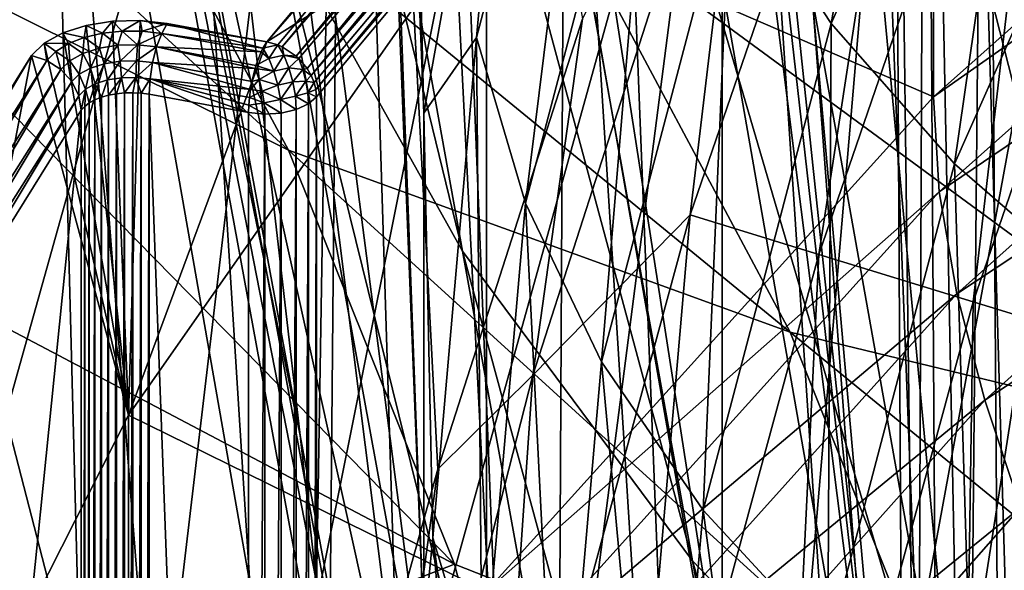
# Model space of a CAD drawing. Header units: metres. Extents: x -109 to 109, y -78 to 121.
# Tile 632 of 656: x -22.47 to -20.61, y -29.42 to -28.38. Entities that reach past the tile are written whole.
import ezdxf

# ---------------------------------------------------------------- set-up
doc = ezdxf.new("R2010")
doc.units = ezdxf.units.M
doc.layers.add('solid_508554_SW0001', color=7, linetype='CONTINUOUS')

msp = doc.modelspace()

# ---------------------------------------------------------------- linework, layer by layer
at = {"layer": 'solid_508554_SW0001'}
for points in [[(-22.849825, -13.984851, -38.706005), (-23.027544, -17.531185, -36.676483), (-20.798309, -30.271318, -58.743042)], [(-22.184149, -18.054249, -45.279644), (-22.849825, -13.984851, -38.706005), (-20.798309, -30.271318, -58.743042)], [(-21.70483, -28.554003, 17.611223), (-22.206352, -16.092607, 10.442636), (-22.027561, -15.099334, 12.163036)], [(-21.530075, -27.583162, 19.29277), (-21.70483, -28.554003, 17.611223), (-22.027561, -15.099334, 12.163036)], [(-21.70483, -29.528769, 15.922881), (-22.206352, -17.089895, 8.715281), (-22.206352, -16.092607, 10.442636)], [(-21.70483, -28.554003, 17.611223), (-21.70483, -29.528769, 15.922881), (-22.206352, -16.092607, 10.442636)], [(-21.530077, -30.499609, 14.241335), (-22.027559, -18.08317, 6.994881), (-22.206352, -17.089895, 8.715281)], [(-21.70483, -29.528769, 15.922881), (-21.530077, -30.499609, 14.241335), (-22.206352, -17.089895, 8.715281)], [(-23.027544, -17.531185, -36.676483), (-23.275852, -17.542048, -36.695297), (-21.020184, -30.433252, -59.023518)], [(-23.275852, -17.542048, -36.695297), (-21.567696, -31.152973, -48.706875), (-21.383965, -32.13134, -50.616737)], [(-21.020184, -30.433252, -59.023518), (-23.275852, -17.542048, -36.695297), (-21.383965, -32.13134, -50.616737)], [(-23.275852, -17.542048, -36.695297), (-21.938267, -29.16251, -44.876659), (-21.567696, -31.152973, -48.706875)], [(-23.275852, -17.542048, -36.695297), (-22.308033, -27.153727, -41.083549), (-21.938267, -29.16251, -44.876659)], [(-20.798309, -30.271318, -58.743042), (-23.027544, -17.531185, -36.676483), (-21.020184, -30.433252, -59.023518)], [(-21.912035, -19.74498, -47.965176), (-22.184149, -18.054249, -45.279644), (-20.798309, -30.271318, -58.743042)], [(-21.181974, -31.45871, 12.580124), (-21.671413, -19.064432, 5.295286), (-22.027559, -18.08317, 6.994881)], [(-21.530077, -30.499609, 14.241335), (-21.181974, -31.45871, 12.580124), (-22.027559, -18.08317, 6.994881)], [(-20.663326, -32.398346, 10.952624), (-21.140781, -20.02578, 3.630181), (-21.671413, -19.064432, 5.295286)], [(-21.181974, -31.45871, 12.580124), (-20.663326, -32.398346, 10.952624), (-21.671413, -19.064432, 5.295286)], [(-21.512987, -22.248306, -51.902035), (-21.912035, -19.74498, -47.965176), (-20.798309, -30.271318, -58.743042)], [(-19.978312, -33.310955, 9.371939), (-20.439938, -20.959476, 2.012971), (-21.140781, -20.02578, 3.630181)], [(-20.663326, -32.398346, 10.952624), (-19.978312, -33.310955, 9.371939), (-21.140781, -20.02578, 3.630181)], [(-22.527063, -21.630346, -1.227814), (-21.492264, -38.011593, 7.617828), (-22.491957, -37.051395, 9.280937)], [(-22.527063, -21.630346, -1.227814), (-21.990206, -22.11368, -2.06497), (-21.492264, -38.011593, 7.617828)], [(-21.990206, -22.11368, -2.06497), (-21.411892, -22.584904, -2.881155), (-21.492264, -38.011593, 7.617828)], [(-20.819233, -26.656618, -58.743042), (-21.512987, -22.248306, -51.902035), (-20.798309, -30.271318, -58.743042)], [(-21.411892, -22.584904, -2.881155), (-20.329, -38.924572, 6.036504), (-21.492264, -38.011593, 7.617828)], [(-21.411892, -22.584904, -2.881155), (-20.793215, -23.043131, -3.67483), (-20.329, -38.924572, 6.036504)], [(-20.793215, -23.043131, -3.67483), (-20.135338, -23.487499, -4.444498), (-20.329, -38.924572, 6.036504)], [(-23.54167, -24.256851, -61.028564), (-22.416061, -27.257172, -68.611938), (-22.84664, -28.584803, -67.810478)], [(-19.330435, -25.029629, 33.180305), (-21.165455, -31.696167, 38.033524), (-19.63987, -30.829468, 39.534691)], [(-19.330435, -25.029629, 33.180305), (-20.019554, -25.458941, 32.436714), (-21.165455, -31.696167, 38.033524)], [(-21.631676, -28.81456, -37.640709), (-22.543016, -25.081095, -32.316097), (-22.190531, -25.70771, -31.933609)], [(-21.631676, -28.81456, -37.640709), (-21.983034, -28.186096, -38.011337), (-22.543016, -25.081095, -32.316097)], [(-20.019554, -25.458941, 32.436714), (-20.670563, -25.902874, 31.667801), (-21.165455, -31.696167, 38.033524)], [(-21.197168, -29.399063, -37.286385), (-22.190531, -25.70771, -31.933609), (-21.754822, -26.289366, -31.567822)], [(-21.197168, -29.399063, -37.286385), (-21.631676, -28.81456, -37.640709), (-22.190531, -25.70771, -31.933609)], [(-20.670563, -25.902874, 31.667801), (-22.538538, -32.624432, 36.42572), (-21.165455, -31.696167, 38.033524)], [(-20.670563, -25.902874, 31.667801), (-21.282225, -26.36058, 30.875027), (-22.538538, -32.624432, 36.42572)], [(-21.917822, -30.098616, -73.217644), (-22.416061, -27.257172, -68.611938), (-21.849699, -25.956656, -69.371979)], [(-21.885715, -29.973196, -73.226936), (-21.917822, -30.098616, -73.217644), (-21.849699, -25.956656, -69.371979)], [(-21.677887, -29.226372, -73.282135), (-21.885715, -29.973196, -73.226936), (-21.849699, -25.956656, -69.371979)], [(-21.404995, -28.375528, -73.344696), (-21.677887, -29.226372, -73.282135), (-21.849699, -25.956656, -69.371979)], [(-20.685999, -29.931673, -36.95322), (-21.754822, -26.289366, -31.567822), (-21.241243, -26.819613, -31.222845)], [(-20.685999, -29.931673, -36.95322), (-21.197168, -29.399063, -37.286385), (-21.754822, -26.289366, -31.567822)], [(-21.282225, -26.36058, 30.875027), (-21.853373, -26.831192, 30.059904), (-22.538538, -32.624432, 36.42572)], [(-20.756594, -26.656256, -59.10569), (-20.819233, -26.656618, -58.743042), (-20.77216, -30.379599, -58.930588)], [(-20.819233, -26.656618, -58.743042), (-20.798309, -30.271318, -58.743042), (-20.77216, -30.379599, -58.930588)], [(-20.756594, -26.656256, -59.10569), (-20.77216, -30.379599, -58.930588), (-20.732109, -30.485985, -59.114857)], [(-20.641254, -26.655588, -59.455551), (-20.756594, -26.656256, -59.10569), (-20.678719, -30.589651, -59.294411)], [(-20.756594, -26.656256, -59.10569), (-20.732109, -30.485985, -59.114857), (-20.678719, -30.589651, -59.294411)], [(-20.641254, -26.655588, -59.455551), (-20.678719, -30.589651, -59.294411), (-20.612745, -30.689831, -59.467926)], [(-20.475754, -26.654631, -59.784668), (-20.641254, -26.655588, -59.455551), (-20.612745, -30.689831, -59.467926)], [(-20.475754, -26.654631, -59.784668), (-20.612745, -30.689831, -59.467926), (-20.445217, -30.878534, -59.794769)], [(-21.141197, -32.628883, 30.285114), (-21.141197, -27.605938, 27.385115), (-20.220699, -26.724194, 28.912338)], [(-20.220699, -31.747141, 31.812338), (-21.141197, -32.628883, 30.285114), (-20.220699, -26.724194, 28.912338)], [(-20.685999, -29.931673, -36.95322), (-21.241243, -26.819613, -31.222845), (-20.957064, -27.063004, -31.0597)], [(-21.853373, -26.831192, 30.059904), (-23.749224, -33.607574, 34.72287), (-22.538538, -32.624432, 36.42572)], [(-21.853373, -26.831192, 30.059904), (-22.382919, -27.313812, 29.223984), (-23.749224, -33.607574, 34.72287)], [(-22.417749, -26.832117, -38.781033), (-21.938267, -29.16251, -44.876659), (-22.308033, -27.153727, -41.083549)], [(-21.860708, -29.863674, -44.499268), (-21.938267, -29.16251, -44.876659), (-22.417749, -26.832117, -38.781033)], [(-21.690319, -30.550089, -44.125225), (-22.417749, -26.832117, -38.781033), (-22.246004, -27.522125, -38.39323)], [(-21.690319, -30.550089, -44.125225), (-21.860708, -29.863674, -44.499268), (-22.417749, -26.832117, -38.781033)], [(-20.104725, -30.404522, -36.646053), (-20.957064, -27.063004, -31.0597), (-20.656034, -27.290348, -30.903788)], [(-20.104725, -30.404522, -36.646053), (-20.685999, -29.931673, -36.95322), (-20.957064, -27.063004, -31.0597)], [(-21.124384, -28.095613, 20.522038), (-20.719362, -27.182144, 22.104212), (-20.934893, -28.384253, 20.650101)], [(-20.719362, -27.182144, 22.104212), (-20.533503, -27.478977, 22.218082), (-20.934893, -28.384253, 20.650101)], [(-20.741768, -28.522812, 28.59704), (-20.741724, -27.223732, 27.847113), (-21.58605, -28.157248, 26.230217)], [(-20.741768, -28.522812, 28.59704), (-19.736338, -27.630085, 30.14329), (-20.741724, -27.223732, 27.847113)], [(-22.294775, -31.900242, -73.08313), (-22.84664, -28.584803, -67.810478), (-22.416061, -27.257172, -68.611938)], [(-22.123783, -30.990522, -73.151314), (-22.294775, -31.900242, -73.08313), (-22.416061, -27.257172, -68.611938)], [(-21.917822, -30.098616, -73.217644), (-22.123783, -30.990522, -73.151314), (-22.416061, -27.257172, -68.611938)], [(-19.461327, -30.811096, -36.369106), (-20.656034, -27.290348, -30.903788), (-20.0091, -27.693609, -30.616049)], [(-19.461327, -30.811096, -36.369106), (-20.104725, -30.404522, -36.646053), (-20.656034, -27.290348, -30.903788)], [(-22.382919, -27.313812, 29.223984), (-22.869862, -27.807522, 28.368853), (-23.749224, -33.607574, 34.72287)], [(-20.741196, -27.406214, -74.041618), (-21.201517, -28.745697, -74.041618), (-21.084074, -27.761101, -73.646675)], [(-20.958248, -28.820419, -74.403091), (-21.201517, -28.745697, -74.041618), (-20.741196, -27.406214, -74.041618)], [(-20.503441, -27.496996, -74.403091), (-20.958248, -28.820419, -74.403091), (-20.741196, -27.406214, -74.041618)], [(-21.960264, -28.623415, -26.360834), (-22.375835, -27.851486, -24.994474), (-23.247446, -27.443838, -25.545002)], [(-22.847069, -28.183058, -26.855045), (-21.960264, -28.623415, -26.360834), (-23.247446, -27.443838, -25.545002)], [(-22.279888, -27.455927, 27.480843), (-22.797913, -28.326019, 25.937895), (-23.053719, -28.418802, 25.813097)], [(-22.279888, -27.455927, 27.480843), (-23.053719, -28.418802, 25.813097), (-22.446573, -27.464706, 27.572914)], [(-22.446573, -27.464706, 27.572914), (-23.226192, -28.434784, 25.892691), (-22.600956, -27.50548, 27.677036)], [(-23.053719, -28.418802, 25.813097), (-23.226192, -28.434784, 25.892691), (-22.446573, -27.464706, 27.572914)], [(-21.604788, -28.410839, 18.58559), (-21.530075, -27.583162, 19.29277), (-21.357836, -27.472944, 20.210072)], [(-21.604788, -28.410839, 18.58559), (-21.357836, -27.472944, 20.210072), (-21.512289, -28.723509, 18.756765)], [(-21.357836, -27.472944, 20.210072), (-21.266394, -27.789631, 20.374292), (-21.512289, -28.723509, 18.756765)], [(-20.934893, -28.384253, 20.650101), (-20.533503, -27.478977, 22.218082), (-20.702026, -28.649284, 20.755705)], [(-20.533503, -27.478977, 22.218082), (-20.305103, -27.75408, 22.306246), (-20.702026, -28.649284, 20.755705)], [(-21.231739, -27.498108, 27.371881), (-22.00139, -28.418818, 25.777163), (-21.58605, -28.157248, 26.230217)], [(-21.208305, -27.506552, 27.364069), (-22.00139, -28.418818, 25.777163), (-21.231739, -27.498108, 27.371881)], [(-21.208305, -27.506552, 27.364069), (-21.980585, -28.424814, 25.771757), (-22.00139, -28.418818, 25.777163)], [(-21.208305, -27.506552, 27.364069), (-21.972298, -28.428446, 25.770342), (-21.980585, -28.424814, 25.771757)], [(-21.208305, -27.506552, 27.364069), (-21.186468, -27.520323, 27.360197), (-21.972298, -28.428446, 25.770342)], [(-20.666845, -28.909925, -74.723236), (-20.958248, -28.820419, -74.403091), (-20.503441, -27.496996, -74.403091)], [(-20.218639, -27.60574, -74.723236), (-20.666845, -28.909925, -74.723236), (-20.503441, -27.496996, -74.403091)], [(-21.429865, -31.21102, -43.757389), (-22.246004, -27.522125, -38.39323), (-21.983034, -28.186096, -38.011337)], [(-21.429865, -31.21102, -43.757389), (-21.690319, -30.550089, -44.125225), (-22.246004, -27.522125, -38.39323)], [(-21.186468, -27.520323, 27.360197), (-21.945581, -28.446093, 25.769148), (-21.972298, -28.428446, 25.770342)], [(-21.186468, -27.520323, 27.360197), (-21.167717, -27.538483, 27.360527), (-21.945581, -28.446093, 25.769148)], [(-21.167717, -27.538483, 27.360527), (-21.940653, -28.450611, 25.769655), (-21.945581, -28.446093, 25.769148)], [(-21.167717, -27.538483, 27.360527), (-21.924786, -28.469549, 25.773823), (-21.940653, -28.450611, 25.769655)], [(-21.167717, -27.538483, 27.360527), (-21.153328, -27.559792, 27.36504), (-21.924786, -28.469549, 25.773823)], [(-21.153328, -27.559792, 27.36504), (-21.917311, -28.482502, 25.778116), (-21.924786, -28.469549, 25.773823)], [(-21.153328, -27.559792, 27.36504), (-21.144283, -27.5828, 27.373426), (-21.917311, -28.482502, 25.778116)], [(-21.144283, -27.5828, 27.373426), (-21.911932, -28.495815, 25.783516), (-21.917311, -28.482502, 25.778116)], [(-21.144283, -27.5828, 27.373426), (-21.908674, -28.509264, 25.789892), (-21.911932, -28.495815, 25.783516)], [(-21.144283, -27.5828, 27.373426), (-21.141197, -27.605938, 27.385115), (-21.908674, -28.509264, 25.789892)], [(-21.604788, -28.410839, 18.58559), (-21.70483, -28.554003, 17.611223), (-21.530075, -27.583162, 19.29277)], [(-21.908674, -28.509264, 25.789892), (-21.141197, -27.605938, 27.385115), (-21.907568, -28.522722, 25.797195)], [(-21.907568, -33.54567, 28.697197), (-21.907568, -28.522722, 25.797195), (-21.141197, -27.605938, 27.385115)], [(-21.141197, -32.628883, 30.285114), (-21.907568, -33.54567, 28.697197), (-21.141197, -27.605938, 27.385115)], [(-20.333633, -29.012272, -74.995102), (-20.666845, -28.909925, -74.723236), (-20.218639, -27.60574, -74.723236)], [(-19.726843, -27.809593, 30.222553), (-19.736338, -27.630085, 30.14329), (-20.741768, -28.522812, 28.59704)], [(-20.702026, -28.649284, 20.755705), (-20.305103, -27.75408, 22.306246), (-20.430843, -28.884958, 20.836557)], [(-21.498777, -29.048714, -73.646675), (-21.404995, -28.375528, -73.344696), (-21.084074, -27.761101, -73.646675)], [(-21.201517, -28.745697, -74.041618), (-21.498777, -29.048714, -73.646675), (-21.084074, -27.761101, -73.646675)], [(-21.512289, -28.723509, 18.756765), (-21.266394, -27.789631, 20.374292), (-21.368637, -29.023254, 18.915312)], [(-21.266394, -27.789631, 20.374292), (-21.124384, -28.095613, 20.522038), (-21.368637, -29.023254, 18.915312)], [(-19.726843, -27.809593, 30.222553), (-20.741768, -28.522812, 28.59704), (-20.730959, -28.702362, 28.676231)], [(-19.726843, -27.809593, 30.222553), (-20.730959, -28.702362, 28.676231), (-19.697054, -28.002234, 30.264437)], [(-21.012358, -28.967083, -25.90498), (-21.443762, -28.1597, -24.479492), (-22.375835, -27.851486, -24.994474)], [(-21.960264, -28.623415, -26.360834), (-21.012358, -28.967083, -25.90498), (-22.375835, -27.851486, -24.994474)], [(-20.730959, -28.702362, 28.676231), (-20.697374, -28.894943, 28.71822), (-19.697054, -28.002234, 30.264437)], [(-19.697054, -28.002234, 30.264437), (-20.697374, -28.894943, 28.71822), (-19.651024, -28.202869, 30.262989)], [(-21.368637, -29.023254, 18.915312), (-21.124384, -28.095613, 20.522038), (-21.176954, -29.303574, 19.057789)], [(-21.124384, -28.095613, 20.522038), (-20.934893, -28.384253, 20.650101), (-21.176954, -29.303574, 19.057789)], [(-21.586092, -29.456335, 26.980131), (-21.58605, -28.157248, 26.230217), (-22.262718, -29.124317, 24.555204)], [(-22.00139, -28.418818, 25.777163), (-22.262718, -29.124317, 24.555204), (-21.58605, -28.157248, 26.230217)], [(-21.586092, -29.456335, 26.980131), (-20.741768, -28.522812, 28.59704), (-21.58605, -28.157248, 26.230217)], [(-20.01433, -29.209124, -25.493311), (-20.472599, -28.36322, -24.010818), (-21.443762, -28.1597, -24.479492)], [(-21.012358, -28.967083, -25.90498), (-20.01433, -29.209124, -25.493311), (-21.443762, -28.1597, -24.479492)], [(-21.646452, -29.405333, -27.751255), (-21.960264, -28.623415, -26.360834), (-22.847069, -28.183058, -26.855045)], [(-22.545631, -28.932053, -28.188536), (-21.646452, -29.405333, -27.751255), (-22.847069, -28.183058, -26.855045)], [(-21.082155, -31.837057, -43.400921), (-21.983034, -28.186096, -38.011337), (-21.631676, -28.81456, -37.640709)], [(-21.082155, -31.837057, -43.400921), (-21.429865, -31.21102, -43.757389), (-21.983034, -28.186096, -38.011337)], [(-20.697374, -28.894943, 28.71822), (-20.644978, -29.095764, 28.71645), (-19.651024, -28.202869, 30.262989)], [(-19.651024, -28.202869, 30.262989), (-20.644978, -29.095764, 28.71645), (-19.592033, -28.40521, 30.215778)], [(-22.292747, -28.380131, 25.844172), (-22.34264, -28.388044, 25.830463), (-22.262718, -29.124317, 24.555204)], [(-22.31188, -28.402727, 25.814823), (-22.34264, -28.388044, 25.830463), (-22.292747, -28.380131, 25.844172)], [(-22.274775, -28.398705, 25.821789), (-22.31188, -28.402727, 25.814823), (-22.292747, -28.380131, 25.844172)], [(-22.240452, -28.37896, 25.846201), (-22.292747, -28.380131, 25.844172), (-22.262718, -29.124317, 24.555204)], [(-22.274775, -28.398705, 25.821789), (-22.292747, -28.380131, 25.844172), (-22.240452, -28.37896, 25.846201)], [(-22.236809, -28.398924, 25.821409), (-22.274775, -28.398705, 25.821789), (-22.240452, -28.37896, 25.846201)], [(-22.00139, -28.418818, 25.777163), (-22.240452, -28.37896, 25.846201), (-22.262718, -29.124317, 24.555204)], [(-22.00139, -28.418818, 25.777163), (-22.189329, -28.384617, 25.836403), (-22.240452, -28.37896, 25.846201)], [(-22.236809, -28.398924, 25.821409), (-22.240452, -28.37896, 25.846201), (-22.189329, -28.384617, 25.836403)], [(-22.236809, -28.398924, 25.821409), (-22.189329, -28.384617, 25.836403), (-22.1999, -28.403374, 25.813702)], [(-22.008926, -28.431301, 25.760458), (-22.1999, -28.403374, 25.813702), (-22.189329, -28.384617, 25.836403)], [(-22.008926, -28.431301, 25.760458), (-22.189329, -28.384617, 25.836403), (-22.00139, -28.418818, 25.777163)], [(-21.498777, -29.048714, -73.646675), (-21.677887, -29.226372, -73.282135), (-21.404995, -28.375528, -73.344696)], [(-21.176954, -29.303574, 19.057789), (-20.934893, -28.384253, 20.650101), (-20.941397, -29.55838, 19.181105)], [(-20.934893, -28.384253, 20.650101), (-20.702026, -28.649284, 20.755705), (-20.941397, -29.55838, 19.181105)], [(-22.386717, -28.402161, 25.806015), (-22.421961, -28.421513, 25.772495), (-22.262718, -29.124317, 24.555204)], [(-22.376169, -28.422476, 25.780615), (-22.421961, -28.421513, 25.772495), (-22.386717, -28.402161, 25.806015)], [(-22.34264, -28.388044, 25.830463), (-22.386717, -28.402161, 25.806015), (-22.262718, -29.124317, 24.555204)], [(-22.346256, -28.410786, 25.800865), (-22.386717, -28.402161, 25.806015), (-22.34264, -28.388044, 25.830463)], [(-22.346256, -28.410786, 25.800865), (-22.376169, -28.422476, 25.780615), (-22.386717, -28.402161, 25.806015)], [(-22.31188, -28.402727, 25.814823), (-22.346256, -28.410786, 25.800865), (-22.34264, -28.388044, 25.830463)], [(-22.317677, -28.431221, 25.793915), (-22.346256, -28.410786, 25.800865), (-22.31188, -28.402727, 25.814823)], [(-22.282448, -28.425632, 25.803593), (-22.317677, -28.431221, 25.793915), (-22.31188, -28.402727, 25.814823)], [(-22.282448, -28.425632, 25.803593), (-22.31188, -28.402727, 25.814823), (-22.274775, -28.398705, 25.821789)], [(-22.245527, -28.424807, 25.805023), (-22.282448, -28.425632, 25.803593), (-22.274775, -28.398705, 25.821789)], [(-22.245527, -28.424807, 25.805023), (-22.274775, -28.398705, 25.821789), (-22.236809, -28.398924, 25.821409)], [(-22.245527, -28.424807, 25.805023), (-22.236809, -28.398924, 25.821409), (-22.1999, -28.403374, 25.813702)], [(-22.245527, -28.424807, 25.805023), (-22.1999, -28.403374, 25.813702), (-22.209442, -28.428801, 25.798107)], [(-22.011995, -28.437654, 25.754395), (-22.209442, -28.428801, 25.798107), (-22.1999, -28.403374, 25.813702)], [(-22.008926, -28.431301, 25.760458), (-22.011995, -28.437654, 25.754395), (-22.1999, -28.403374, 25.813702)], [(-20.644978, -29.095764, 28.71645), (-20.577124, -29.298725, 28.668165), (-19.592033, -28.40521, 30.215778)], [(-22.421961, -28.421513, 25.772495), (-22.445959, -28.44478, 25.732195), (-22.262718, -29.124317, 24.555204)], [(-22.416878, -28.454243, 25.725595), (-22.445959, -28.44478, 25.732195), (-22.421961, -28.421513, 25.772495)], [(-22.400112, -28.43721, 25.755096), (-22.416878, -28.454243, 25.725595), (-22.421961, -28.421513, 25.772495)], [(-22.376169, -28.422476, 25.780615), (-22.400112, -28.43721, 25.755096), (-22.421961, -28.421513, 25.772495)], [(-22.37368, -28.454851, 25.752985), (-22.400112, -28.43721, 25.755096), (-22.376169, -28.422476, 25.780615)], [(-22.348797, -28.441187, 25.776651), (-22.376169, -28.422476, 25.780615), (-22.346256, -28.410786, 25.800865)], [(-22.348797, -28.441187, 25.776651), (-22.37368, -28.454851, 25.752985), (-22.376169, -28.422476, 25.780615)], [(-22.317677, -28.431221, 25.793915), (-22.348797, -28.441187, 25.776651), (-22.346256, -28.410786, 25.800865)], [(-21.980585, -28.424814, 25.771757), (-22.008926, -28.431301, 25.760458), (-22.00139, -28.418818, 25.777163)], [(-21.687315, -29.355925, 16.948652), (-21.70483, -28.554003, 17.611223), (-21.604788, -28.410839, 18.58559)], [(-21.687315, -29.355925, 16.948652), (-21.604788, -28.410839, 18.58559), (-21.594461, -29.664549, 17.126835)], [(-21.604788, -28.410839, 18.58559), (-21.512289, -28.723509, 18.756765), (-21.594461, -29.664549, 17.126835)], [(-22.400112, -28.43721, 25.755096), (-22.390617, -28.471275, 25.724537), (-22.416878, -28.454243, 25.725595)], [(-22.37368, -28.454851, 25.752985), (-22.390617, -28.471275, 25.724537), (-22.400112, -28.43721, 25.755096)], [(-22.355503, -28.480354, 25.753122), (-22.37368, -28.454851, 25.752985), (-22.348797, -28.441187, 25.776651)], [(-22.334522, -28.468834, 25.773079), (-22.355503, -28.480354, 25.753122), (-22.348797, -28.441187, 25.776651)], [(-22.334522, -28.468834, 25.773079), (-22.348797, -28.441187, 25.776651), (-22.317677, -28.431221, 25.793915)], [(-22.308279, -28.460428, 25.787638), (-22.334522, -28.468834, 25.773079), (-22.317677, -28.431221, 25.793915)], [(-22.308279, -28.460428, 25.787638), (-22.317677, -28.431221, 25.793915), (-22.282448, -28.425632, 25.803593)], [(-22.278574, -28.455717, 25.795797), (-22.308279, -28.460428, 25.787638), (-22.282448, -28.425632, 25.803593)], [(-22.278574, -28.455717, 25.795797), (-22.282448, -28.425632, 25.803593), (-22.245527, -28.424807, 25.805023)], [(-22.24744, -28.455021, 25.797003), (-22.278574, -28.455717, 25.795797), (-22.245527, -28.424807, 25.805023)], [(-22.24744, -28.455021, 25.797003), (-22.245527, -28.424807, 25.805023), (-22.209442, -28.428801, 25.798107)], [(-22.24744, -28.455021, 25.797003), (-22.209442, -28.428801, 25.798107), (-22.217012, -28.458387, 25.791172)], [(-22.023485, -28.469671, 25.736423), (-22.217012, -28.458387, 25.791172), (-22.209442, -28.428801, 25.798107)], [(-22.021732, -28.463751, 25.738564), (-22.023485, -28.469671, 25.736423), (-22.209442, -28.428801, 25.798107)], [(-22.011995, -28.437654, 25.754395), (-22.021732, -28.463751, 25.738564), (-22.209442, -28.428801, 25.798107)], [(-21.997705, -28.450603, 25.743608), (-22.021732, -28.463751, 25.738564), (-22.011995, -28.437654, 25.754395)], [(-21.997705, -28.450603, 25.743608), (-22.011995, -28.437654, 25.754395), (-22.008926, -28.431301, 25.760458)], [(-21.980585, -28.424814, 25.771757), (-21.997705, -28.450603, 25.743608), (-22.008926, -28.431301, 25.760458)], [(-21.980585, -28.424814, 25.771757), (-21.969343, -28.444105, 25.754959), (-21.997705, -28.450603, 25.743608)], [(-21.972298, -28.428446, 25.770342), (-21.969343, -28.444105, 25.754959), (-21.980585, -28.424814, 25.771757)], [(-21.972298, -28.428446, 25.770342), (-21.945581, -28.446093, 25.769148), (-21.969343, -28.444105, 25.754959)], [(-22.445959, -28.44478, 25.732195), (-23.056791, -29.426079, 24.032536), (-22.766466, -30.117432, 22.835077)], [(-22.967508, -29.324125, 24.218912), (-23.056791, -29.426079, 24.032536), (-22.445959, -28.44478, 25.732195)], [(-22.416878, -28.454243, 25.725595), (-22.967508, -29.324125, 24.218912), (-22.445959, -28.44478, 25.732195)], [(-22.940603, -29.340139, 24.21962), (-22.967508, -29.324125, 24.218912), (-22.416878, -28.454243, 25.725595)], [(-22.390617, -28.471275, 25.724537), (-22.940603, -29.340139, 24.21962), (-22.416878, -28.454243, 25.725595)], [(-22.445959, -28.44478, 25.732195), (-22.766466, -30.117432, 22.835077), (-22.262718, -29.124317, 24.555204)], [(-22.37368, -28.454851, 25.752985), (-22.369785, -28.494204, 25.729136), (-22.390617, -28.471275, 25.724537)], [(-22.355503, -28.480354, 25.753122), (-22.369785, -28.494204, 25.729136), (-22.37368, -28.454851, 25.752985)], [(-22.325367, -28.498434, 25.777641), (-22.334522, -28.468834, 25.773079), (-22.308279, -28.460428, 25.787638)], [(-22.302252, -28.49103, 25.790462), (-22.325367, -28.498434, 25.777641), (-22.308279, -28.460428, 25.787638)], [(-22.302252, -28.49103, 25.790462), (-22.308279, -28.460428, 25.787638), (-22.278574, -28.455717, 25.795797)], [(-22.276089, -28.486881, 25.797651), (-22.302252, -28.49103, 25.790462), (-22.278574, -28.455717, 25.795797)], [(-22.276089, -28.486881, 25.797651), (-22.278574, -28.455717, 25.795797), (-22.24744, -28.455021, 25.797003)], [(-22.248669, -28.486267, 25.798714), (-22.276089, -28.486881, 25.797651), (-22.24744, -28.455021, 25.797003)], [(-22.248669, -28.486267, 25.798714), (-22.24744, -28.455021, 25.797003), (-22.217012, -28.458387, 25.791172)], [(-22.248669, -28.486267, 25.798714), (-22.217012, -28.458387, 25.791172), (-22.221869, -28.489233, 25.793577)], [(-22.03204, -28.5091, 25.732046), (-22.221869, -28.489233, 25.793577), (-22.217012, -28.458387, 25.791172)], [(-22.029314, -28.493778, 25.73185), (-22.03204, -28.5091, 25.732046), (-22.217012, -28.458387, 25.791172)], [(-22.023485, -28.469671, 25.736423), (-22.029314, -28.493778, 25.73185), (-22.217012, -28.458387, 25.791172)], [(-21.987963, -28.474363, 25.733061), (-22.021732, -28.463751, 25.738564), (-21.997705, -28.450603, 25.743608)], [(-21.969343, -28.444105, 25.754959), (-21.987963, -28.474363, 25.733061), (-21.997705, -28.450603, 25.743608)], [(-21.969343, -28.444105, 25.754959), (-21.959612, -28.467854, 25.744438), (-21.987963, -28.474363, 25.733061)], [(-21.940653, -28.450611, 25.769655), (-21.959612, -28.467854, 25.744438), (-21.969343, -28.444105, 25.754959)], [(-21.945581, -28.446093, 25.769148), (-21.940653, -28.450611, 25.769655), (-21.969343, -28.444105, 25.754959)], [(-21.933273, -28.47131, 25.762383), (-21.959612, -28.467854, 25.744438), (-21.940653, -28.450611, 25.769655)], [(-21.933273, -28.47131, 25.762383), (-21.940653, -28.450611, 25.769655), (-21.924786, -28.469549, 25.773823)], [(-22.91926, -29.362261, 24.225618), (-22.940603, -29.340139, 24.21962), (-22.390617, -28.471275, 25.724537)], [(-22.369785, -28.494204, 25.729136), (-22.91926, -29.362261, 24.225618), (-22.390617, -28.471275, 25.724537)], [(-22.355503, -28.480354, 25.753122), (-22.356426, -28.520779, 25.738937), (-22.369785, -28.494204, 25.729136)], [(-22.343845, -28.508581, 25.760065), (-22.356426, -28.520779, 25.738937), (-22.355503, -28.480354, 25.753122)], [(-22.343845, -28.508581, 25.760065), (-22.355503, -28.480354, 25.753122), (-22.334522, -28.468834, 25.773079)], [(-22.325367, -28.498434, 25.777641), (-22.343845, -28.508581, 25.760065), (-22.334522, -28.468834, 25.773079)], [(-22.015533, -28.490265, 25.729336), (-22.029314, -28.493778, 25.73185), (-22.023485, -28.469671, 25.736423)], [(-21.987963, -28.474363, 25.733061), (-22.023485, -28.469671, 25.736423), (-22.021732, -28.463751, 25.738564)], [(-22.015533, -28.490265, 25.729336), (-22.023485, -28.469671, 25.736423), (-21.987963, -28.474363, 25.733061)], [(-22.015533, -28.490265, 25.729336), (-21.987963, -28.474363, 25.733061), (-21.980394, -28.500835, 25.7295)], [(-21.959612, -28.467854, 25.744438), (-21.980394, -28.500835, 25.7295), (-21.987963, -28.474363, 25.733061)], [(-21.959612, -28.467854, 25.744438), (-21.952055, -28.494307, 25.740892), (-21.980394, -28.500835, 25.7295)], [(-21.933273, -28.47131, 25.762383), (-21.952055, -28.494307, 25.740892), (-21.959612, -28.467854, 25.744438)], [(-21.927553, -28.493286, 25.760824), (-21.952055, -28.494307, 25.740892), (-21.933273, -28.47131, 25.762383)], [(-21.933273, -28.47131, 25.762383), (-21.924786, -28.469549, 25.773823), (-21.917311, -28.482502, 25.778116)], [(-21.927553, -28.493286, 25.760824), (-21.933273, -28.47131, 25.762383), (-21.917311, -28.482502, 25.778116)], [(-22.905573, -29.388317, 24.236319), (-22.91926, -29.362261, 24.225618), (-22.369785, -28.494204, 25.729136)], [(-22.356426, -28.520779, 25.738937), (-22.905573, -29.388317, 24.236319), (-22.369785, -28.494204, 25.729136)], [(-22.325367, -28.498434, 25.777641), (-22.336742, -28.534538, 25.77673), (-22.343845, -28.508581, 25.760065)], [(-22.325367, -28.498434, 25.777641), (-22.326151, -28.528721, 25.786806), (-22.336742, -28.534538, 25.77673)], [(-22.325367, -28.498434, 25.777641), (-22.313864, -28.523808, 25.795317), (-22.326151, -28.528721, 25.786806)], [(-22.302252, -28.49103, 25.790462), (-22.313864, -28.523808, 25.795317), (-22.325367, -28.498434, 25.777641)], [(-22.302252, -28.49103, 25.790462), (-22.300188, -28.519917, 25.802055), (-22.313864, -28.523808, 25.795317)], [(-22.276089, -28.486881, 25.797651), (-22.300188, -28.519917, 25.802055), (-22.302252, -28.49103, 25.790462)], [(-22.276089, -28.486881, 25.797651), (-22.28546, -28.517149, 25.80685), (-22.300188, -28.519917, 25.802055)], [(-22.276089, -28.486881, 25.797651), (-22.270046, -28.515568, 25.809587), (-22.28546, -28.517149, 25.80685)], [(-22.248669, -28.486267, 25.798714), (-22.270046, -28.515568, 25.809587), (-22.276089, -28.486881, 25.797651)], [(-22.248669, -28.486267, 25.798714), (-22.254328, -28.515217, 25.810196), (-22.270046, -28.515568, 25.809587)], [(-22.248669, -28.486267, 25.798714), (-22.238695, -28.516102, 25.808662), (-22.254328, -28.515217, 25.810196)], [(-22.248669, -28.486267, 25.798714), (-22.221869, -28.489233, 25.793577), (-22.238695, -28.516102, 25.808662)], [(-22.238695, -28.516102, 25.808662), (-22.221869, -28.489233, 25.793577), (-22.223532, -28.518204, 25.805023)], [(-22.221869, -28.489233, 25.793577), (-22.035591, -28.552406, 25.745783), (-22.223532, -28.518204, 25.805023)], [(-22.035189, -28.538609, 25.739094), (-22.035591, -28.552406, 25.745783), (-22.221869, -28.489233, 25.793577)], [(-22.034002, -28.524122, 25.734499), (-22.035189, -28.538609, 25.739094), (-22.221869, -28.489233, 25.793577)], [(-22.03204, -28.5091, 25.732046), (-22.034002, -28.524122, 25.734499), (-22.221869, -28.489233, 25.793577)], [(-22.015533, -28.490265, 25.729336), (-22.03204, -28.5091, 25.732046), (-22.029314, -28.493778, 25.73185)], [(-22.009794, -28.512283, 25.727753), (-22.03204, -28.5091, 25.732046), (-22.015533, -28.490265, 25.729336)], [(-22.009794, -28.512283, 25.727753), (-22.015533, -28.490265, 25.729336), (-21.980394, -28.500835, 25.7295)], [(-21.952055, -28.494307, 25.740892), (-21.975601, -28.527929, 25.733204), (-21.980394, -28.500835, 25.7295)], [(-21.952055, -28.494307, 25.740892), (-21.947269, -28.521376, 25.7446), (-21.975601, -28.527929, 25.733204)], [(-21.927553, -28.493286, 25.760824), (-21.947269, -28.521376, 25.7446), (-21.952055, -28.494307, 25.740892)], [(-21.923964, -28.515432, 25.764673), (-21.947269, -28.521376, 25.7446), (-21.927553, -28.493286, 25.760824)], [(-21.927553, -28.493286, 25.760824), (-21.917311, -28.482502, 25.778116), (-21.911932, -28.495815, 25.783516)], [(-21.923964, -28.515432, 25.764673), (-21.927553, -28.493286, 25.760824), (-21.911932, -28.495815, 25.783516)], [(-21.923964, -28.515432, 25.764673), (-21.911932, -28.495815, 25.783516), (-21.908674, -28.509264, 25.789892)], [(-22.343845, -28.508581, 25.760065), (-22.351847, -28.548286, 25.752918), (-22.356426, -28.520779, 25.738937)], [(-22.343845, -28.508581, 25.760065), (-22.345379, -28.541115, 25.765341), (-22.351847, -28.548286, 25.752918)], [(-22.343845, -28.508581, 25.760065), (-22.336742, -28.534538, 25.77673), (-22.345379, -28.541115, 25.765341)], [(-22.300186, -33.542866, 28.702055), (-22.300188, -28.519917, 25.802055), (-22.28546, -28.517149, 25.80685)], [(-22.28546, -33.540096, 28.70685), (-22.300186, -33.542866, 28.702055), (-22.28546, -28.517149, 25.80685)], [(-22.28546, -33.540096, 28.70685), (-22.28546, -28.517149, 25.80685), (-22.270046, -28.515568, 25.809587)], [(-22.270046, -33.538517, 28.709587), (-22.28546, -33.540096, 28.70685), (-22.270046, -28.515568, 25.809587)], [(-22.270046, -33.538517, 28.709587), (-22.270046, -28.515568, 25.809587), (-22.254328, -28.515217, 25.810196)], [(-22.254328, -33.538162, 28.710196), (-22.270046, -33.538517, 28.709587), (-22.254328, -28.515217, 25.810196)], [(-22.254328, -33.538162, 28.710196), (-22.254328, -28.515217, 25.810196), (-22.238695, -28.516102, 25.808662)], [(-22.238695, -33.539051, 28.708662), (-22.254328, -33.538162, 28.710196), (-22.238695, -28.516102, 25.808662)], [(-22.238695, -33.539051, 28.708662), (-22.238695, -28.516102, 25.808662), (-22.223532, -28.518204, 25.805023)], [(-22.009794, -28.512283, 25.727753), (-22.034002, -28.524122, 25.734499), (-22.03204, -28.5091, 25.732046)], [(-22.006191, -28.534475, 25.731598), (-22.034002, -28.524122, 25.734499), (-22.009794, -28.512283, 25.727753)], [(-22.009794, -28.512283, 25.727753), (-21.980394, -28.500835, 25.7295), (-21.975601, -28.527929, 25.733204)], [(-22.006191, -28.534475, 25.731598), (-22.009794, -28.512283, 25.727753), (-21.975601, -28.527929, 25.733204)], [(-21.923964, -28.515432, 25.764673), (-21.922741, -28.536301, 25.773676), (-21.947269, -28.521376, 25.7446)], [(-21.923964, -28.515432, 25.764673), (-21.908674, -28.509264, 25.789892), (-21.907568, -28.522722, 25.797195)], [(-21.923964, -28.515432, 25.764673), (-21.907568, -28.522722, 25.797195), (-21.922741, -28.536301, 25.773676)], [(-22.960117, -29.525471, 24.060387), (-22.356426, -28.520779, 25.738937), (-22.351847, -28.548286, 25.752918)], [(-22.960117, -29.525471, 24.060387), (-22.905573, -29.388317, 24.236319), (-22.356426, -28.520779, 25.738937)], [(-22.345379, -33.56406, 28.66534), (-22.345379, -28.541115, 25.765341), (-22.336742, -28.534538, 25.77673)], [(-22.336742, -33.557484, 28.676729), (-22.345379, -33.56406, 28.66534), (-22.336742, -28.534538, 25.77673)], [(-22.336742, -33.557484, 28.676729), (-22.336742, -28.534538, 25.77673), (-22.326151, -28.528721, 25.786806)], [(-22.326149, -33.55167, 28.686806), (-22.336742, -33.557484, 28.676729), (-22.326151, -28.528721, 25.786806)], [(-22.326149, -33.55167, 28.686806), (-22.326151, -28.528721, 25.786806), (-22.313864, -28.523808, 25.795317)], [(-22.313864, -33.546753, 28.695316), (-22.326149, -33.55167, 28.686806), (-22.313864, -28.523808, 25.795317)], [(-22.313864, -33.546753, 28.695316), (-22.313864, -28.523808, 25.795317), (-22.300188, -28.519917, 25.802055)], [(-22.300186, -33.542866, 28.702055), (-22.313864, -33.546753, 28.695316), (-22.300188, -28.519917, 25.802055)], [(-22.238695, -33.539051, 28.708662), (-22.223532, -28.518204, 25.805023), (-22.223532, -33.541149, 28.705023)], [(-22.035591, -33.575352, 28.645782), (-22.223532, -28.518204, 25.805023), (-22.035591, -28.552406, 25.745783)], [(-22.035591, -33.575352, 28.645782), (-22.223532, -33.541149, 28.705023), (-22.223532, -28.518204, 25.805023)], [(-22.006191, -28.534475, 25.731598), (-22.035189, -28.538609, 25.739094), (-22.034002, -28.524122, 25.734499)], [(-22.006191, -28.534475, 25.731598), (-22.004965, -28.555389, 25.740616), (-22.035189, -28.538609, 25.739094)], [(-22.006191, -28.534475, 25.731598), (-21.975601, -28.527929, 25.733204), (-21.973959, -28.553503, 25.743881)], [(-22.006191, -28.534475, 25.731598), (-21.973959, -28.553503, 25.743881), (-22.004965, -28.555389, 25.740616)], [(-21.947269, -28.521376, 25.7446), (-21.945631, -28.546926, 25.755272), (-21.975601, -28.527929, 25.733204)], [(-21.975601, -28.527929, 25.733204), (-21.945631, -28.546926, 25.755272), (-21.973959, -28.553503, 25.743881)], [(-21.947269, -28.521376, 25.7446), (-21.922741, -28.536301, 25.773676), (-21.945631, -28.546926, 25.755272)], [(-21.945631, -33.569874, 28.655273), (-21.945631, -28.546926, 25.755272), (-21.922741, -28.536301, 25.773676)], [(-21.922741, -33.55925, 28.673676), (-21.945631, -33.569874, 28.655273), (-21.922741, -28.536301, 25.773676)], [(-21.922741, -33.55925, 28.673676), (-21.907568, -28.522722, 25.797195), (-21.907568, -33.54567, 28.697197)], [(-21.922741, -33.55925, 28.673676), (-21.922741, -28.536301, 25.773676), (-21.907568, -28.522722, 25.797195)], [(-20.730959, -28.702362, 28.676231), (-20.741768, -28.522812, 28.59704), (-21.586092, -29.456335, 26.980131)], [(-22.960117, -34.548416, 26.960386), (-22.351847, -28.548286, 25.752918), (-22.351847, -33.571232, 28.65292)], [(-22.960117, -29.525471, 24.060387), (-22.351847, -28.548286, 25.752918), (-22.960117, -34.548416, 26.960386)], [(-22.351847, -33.571232, 28.65292), (-22.351847, -28.548286, 25.752918), (-22.345379, -28.541115, 25.765341)], [(-22.345379, -33.56406, 28.66534), (-22.351847, -33.571232, 28.65292), (-22.345379, -28.541115, 25.765341)], [(-22.035189, -28.538609, 25.739094), (-22.004965, -28.555389, 25.740616), (-22.035591, -28.552406, 25.745783)], [(-22.004965, -28.555389, 25.740616), (-22.035591, -33.575352, 28.645782), (-22.035591, -28.552406, 25.745783)], [(-22.004965, -33.578335, 28.640615), (-22.004965, -28.555389, 25.740616), (-21.973959, -28.553503, 25.743881)], [(-21.973959, -33.57645, 28.643883), (-22.004965, -33.578335, 28.640615), (-21.973959, -28.553503, 25.743881)], [(-21.973959, -33.57645, 28.643883), (-21.973959, -28.553503, 25.743881), (-21.945631, -28.546926, 25.755272)], [(-21.945631, -33.569874, 28.655273), (-21.973959, -33.57645, 28.643883), (-21.945631, -28.546926, 25.755272)], [(-21.687315, -29.355925, 16.948652), (-21.70483, -29.528769, 15.922881), (-21.70483, -28.554003, 17.611223)], [(-22.004965, -33.578335, 28.640615), (-22.035591, -33.575352, 28.645782), (-22.004965, -28.555389, 25.740616)], [(-22.429842, -32.82589, -73.013084), (-22.528038, -33.765629, -72.941147), (-22.84664, -28.584803, -67.810478)], [(-22.294775, -31.900242, -73.08313), (-22.429842, -32.82589, -73.013084), (-22.84664, -28.584803, -67.810478)], [(-20.685369, -29.783869, -27.355507), (-21.012358, -28.967083, -25.90498), (-21.960264, -28.623415, -26.360834)], [(-21.646452, -29.405333, -27.751255), (-20.685369, -29.783869, -27.355507), (-21.960264, -28.623415, -26.360834)], [(-20.941397, -29.55838, 19.181105), (-20.702026, -28.649284, 20.755705), (-20.667078, -29.782146, 19.282585)], [(-20.702026, -28.649284, 20.755705), (-20.430843, -28.884958, 20.836557), (-20.667078, -29.782146, 19.282585)], [(-20.730959, -28.702362, 28.676231), (-21.586092, -29.456335, 26.980131), (-21.573874, -29.635889, 27.059317)], [(-20.730959, -28.702362, 28.676231), (-21.573874, -29.635889, 27.059317), (-20.697374, -28.894943, 28.71822)], [(-21.594461, -29.664549, 17.126835), (-21.512289, -28.723509, 18.756765), (-21.450262, -29.958012, 17.296267)], [(-21.512289, -28.723509, 18.756765), (-21.368637, -29.023254, 18.915312), (-21.450262, -29.958012, 17.296267)], [(-21.201517, -28.745697, -74.041618), (-21.571587, -30.108593, -74.041618), (-21.498777, -29.048714, -73.646675)], [(-21.324011, -30.167475, -74.403091), (-21.571587, -30.108593, -74.041618), (-21.201517, -28.745697, -74.041618)], [(-20.958248, -28.820419, -74.403091), (-21.324011, -30.167475, -74.403091), (-21.201517, -28.745697, -74.041618)], [(-20.652361, -32.419796, -43.060654), (-21.631676, -28.81456, -37.640709), (-21.197168, -29.399063, -37.286385)], [(-20.652361, -32.419796, -43.060654), (-21.082155, -31.837057, -43.400921), (-21.631676, -28.81456, -37.640709)], [(-21.027445, -30.238005, -74.723236), (-21.324011, -30.167475, -74.403091), (-20.958248, -28.820419, -74.403091)], [(-20.666845, -28.909925, -74.723236), (-21.027445, -30.238005, -74.723236), (-20.958248, -28.820419, -74.403091)], [(-20.667078, -29.782146, 19.282585), (-20.430843, -28.884958, 20.836557), (-20.359949, -29.970016, 19.360023)], [(-21.573874, -29.635889, 27.059317), (-21.536274, -29.828299, 27.101601), (-20.697374, -28.894943, 28.71822)], [(-20.697374, -28.894943, 28.71822), (-21.536274, -29.828299, 27.101601), (-20.644978, -29.095764, 28.71645)], [(-20.688332, -30.318655, -74.995102), (-21.027445, -30.238005, -74.723236), (-20.666845, -28.909925, -74.723236)], [(-20.333633, -29.012272, -74.995102), (-20.688332, -30.318655, -74.995102), (-20.666845, -28.909925, -74.723236)], [(-23.184952, -29.087397, -29.959036), (-22.351257, -29.680809, -29.538933), (-22.545631, -28.932053, -28.188536)], [(-22.351257, -29.680809, -29.538933), (-21.646452, -29.405333, -27.751255), (-22.545631, -28.932053, -28.188536)], [(-19.673512, -30.062323, -27.006413), (-20.01433, -29.209124, -25.493311), (-21.012358, -28.967083, -25.90498)], [(-20.685369, -29.783869, -27.355507), (-19.673512, -30.062323, -27.006413), (-21.012358, -28.967083, -25.90498)], [(-20.314034, -30.407673, -75.212791), (-20.688332, -30.318655, -74.995102), (-20.333633, -29.012272, -74.995102)], [(-21.450262, -29.958012, 17.296267), (-21.368637, -29.023254, 18.915312), (-21.257847, -30.229944, 17.453266)], [(-21.368637, -29.023254, 18.915312), (-21.176954, -29.303574, 19.057789), (-21.257847, -30.229944, 17.453266)], [(-21.832304, -30.3557, -73.646675), (-21.677887, -29.226372, -73.282135), (-21.498777, -29.048714, -73.646675)], [(-21.571587, -30.108593, -74.041618), (-21.832304, -30.3557, -73.646675), (-21.498777, -29.048714, -73.646675)], [(-22.762671, -29.479801, -29.899044), (-22.351257, -29.680809, -29.538933), (-23.184952, -29.087397, -29.959036)], [(-21.536274, -29.828299, 27.101601), (-21.477062, -30.029121, 27.099829), (-20.644978, -29.095764, 28.71645)], [(-20.644978, -29.095764, 28.71645), (-21.477062, -30.029121, 27.099829), (-20.577124, -29.298725, 28.668165)], [(-22.262747, -30.423401, 25.305122), (-22.262718, -29.124317, 24.555204), (-22.766466, -30.117432, 22.835077)], [(-22.262747, -30.423401, 25.305122), (-21.586092, -29.456335, 26.980131), (-22.262718, -29.124317, 24.555204)], [(-21.860708, -29.863674, -44.499268), (-21.567696, -31.152973, -48.706875), (-21.938267, -29.16251, -44.876659)], [(-22.268908, -32.633701, -35.853634), (-22.762671, -29.479801, -29.899044), (-23.169916, -29.170803, -30.110769)], [(-22.920435, -32.103558, -36.197647), (-22.268908, -32.633701, -35.853634), (-23.169916, -29.170803, -30.110769)], [(-16.816702, -29.216026, 36.396358), (-19.4627, -29.511786, 35.884087), (-20.811565, -30.391333, 34.360668)], [(-18.205173, -29.968306, 35.093372), (-16.816702, -29.216026, 36.396358), (-20.811565, -30.391333, 34.360668)], [(-21.832304, -30.3557, -73.646675), (-21.885715, -29.973196, -73.226936), (-21.677887, -29.226372, -73.282135)], [(-21.477062, -30.029121, 27.099829), (-21.399633, -30.232447, 27.050911), (-20.577124, -29.298725, 28.668165)], [(-20.577124, -29.298725, 28.668165), (-21.399633, -30.232447, 27.050911), (-20.604631, -29.608894, 28.379704)], [(-21.257847, -30.229944, 17.453266), (-21.176954, -29.303574, 19.057789), (-21.021389, -30.474447, 17.594431)], [(-21.176954, -29.303574, 19.057789), (-20.941397, -29.55838, 19.181105), (-21.021389, -30.474447, 17.594431)], [(-21.604788, -30.301012, 15.311712), (-21.70483, -29.528769, 15.922881), (-21.687315, -29.355925, 16.948652)], [(-21.687315, -29.355925, 16.948652), (-21.594461, -29.664549, 17.126835), (-21.512289, -30.605591, 15.496905)], [(-21.604788, -30.301012, 15.311712), (-21.687315, -29.355925, 16.948652), (-21.512289, -30.605591, 15.496905)], [(-22.351257, -29.680809, -29.538933), (-21.443851, -30.187195, -29.15913), (-21.646452, -29.405333, -27.751255)], [(-21.443851, -30.187195, -29.15913), (-20.685369, -29.783869, -27.355507), (-21.646452, -29.405333, -27.751255)], [(-20.146889, -32.95134, -42.741238), (-21.197168, -29.399063, -37.286385), (-20.685999, -29.931673, -36.95322)], [(-20.146889, -32.95134, -42.741238), (-20.652361, -32.419796, -43.060654), (-21.197168, -29.399063, -37.286385)]]:
    msp.add_3dface(points, dxfattribs=at)

doc.saveas('drawing.dxf')
